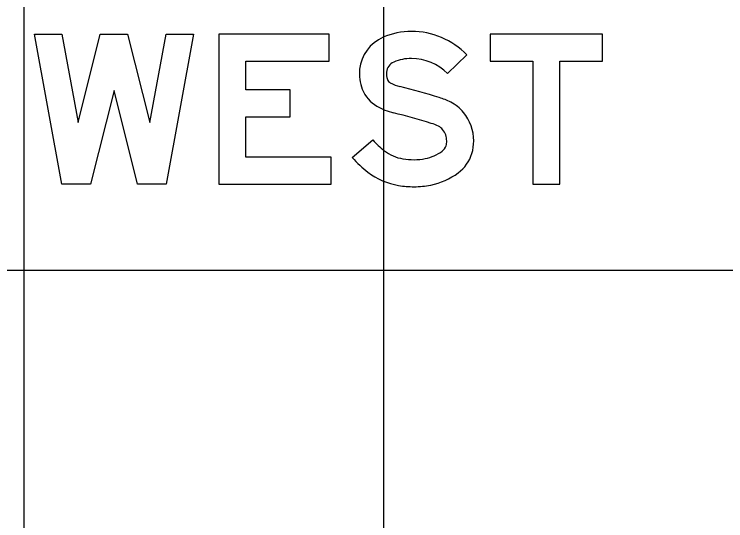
# Model space of a CAD drawing. Extents: x 1797809 to 2198143, y 249608 to 1237864.
# Drawn here: x 2196676.652 to 2196680.608, y 1237290.715 to 1237293.528 of the extents above; entities that cross this region are included whole.
import ezdxf

# ---------------------------------------------------------------- set-up
doc = ezdxf.new("R2010")
doc.units = 0
for name, color, linetype in [('GSBWFILL', 7, 'Continuous'), ('GSCOLORFILL', 7, 'Continuous'), ('GSOUTLINE', 7, 'Continuous'), ('GSSHT', 7, 'Continuous')]:
    doc.layers.add(name, color=color, linetype=linetype)

msp = doc.modelspace()

# ---------------------------------------------------------------- linework, layer by layer
at = {"layer": 'GSBWFILL'}
for points in [[(2196677.2067, 1237293.1055), (2196677.0754, 1237292.5847), (2196676.9171, 1237292.5847), (2196676.765, 1237293.418), (2196676.9175, 1237293.418), (2196677.0071, 1237292.9272), (2196677.1307, 1237293.418), (2196677.2826, 1237293.418), (2196677.4063, 1237292.9272), (2196677.4959, 1237293.418), (2196677.6484, 1237293.418), (2196677.4963, 1237292.5847), (2196677.3379, 1237292.5847)], [(2196678.415, 1237292.7347), (2196677.94, 1237292.7347), (2196677.94, 1237292.9588), (2196678.1859, 1237292.9588), (2196678.1859, 1237293.1088), (2196677.94, 1237293.1088), (2196677.94, 1237293.268), (2196678.4025, 1237293.268), (2196678.4025, 1237293.418), (2196677.79, 1237293.418), (2196677.79, 1237292.5847), (2196678.415, 1237292.5847)], [(2196679.2984, 1237293.268), (2196679.5359, 1237293.268), (2196679.5359, 1237292.5847), (2196679.6859, 1237292.5847), (2196679.6859, 1237293.268), (2196679.9234, 1237293.268), (2196679.9234, 1237293.418), (2196679.2984, 1237293.418)]]:
    msp.add_lwpolyline(points, close=True, dxfattribs=at)
for points in [[(2196679.1683, 1237293.3033), (2196679.0612, 1237293.1983)], [(2196678.5317, 1237292.7323), (2196678.6452, 1237292.8304)]]:
    msp.add_lwpolyline(points, dxfattribs=at)
for centre, major_axis, start_param, end_param in [((2196678.8605, 1237293.0346), (0, 0.398), 0, 0.407095), ((2196678.8605, 1237293.0015), (0, 0.4311), 5.487912, 6.283185), ((2196678.7892, 1237293.2), (0, 0.2179), 0.407095, 1.468557), ((2196678.7892, 1237293.2), (0, 0.0679), 0.407095, 1.468557), ((2196678.8605, 1237293.0346), (0, 0.248), 0, 0.407095), ((2196678.8605, 1237293.0015), (0, 0.2811), 5.487912, 6.283185), ((2196678.8094, 1237293.1979), (0, 0.2382), 1.468557, 1.941238), ((2196678.8094, 1237293.1979), (0, 0.0882), 1.468557, 1.941238), ((2196678.761, 1237293.1791), (0, 0.0363), 1.941238, 2.621157), ((2196678.8471, 1237293.3293), (0, 0.2094), 2.621157, 2.899109), ((2196678.761, 1237293.1791), (0, 0.1863), 1.941238, 2.621157), ((2196677.8255, 1237289.1994), (0, 4.0449), 5.984666, 6.040702), ((2196678.8975, 1237292.6832), (0, 0.4), 5.812135, 5.984666), ((2196678.9782, 1237292.8415), (0, 0.2224), 5.402773, 5.812135), ((2196678.8471, 1237293.3293), (0, 0.3594), 2.621157, 2.899109), ((2196677.8255, 1237289.1994), (0, 3.8949), 5.984666, 6.040702), ((2196678.9574, 1237292.8243), (0, 0.2493), 4.712389, 5.402773), ((2196678.8975, 1237292.6832), (0, 0.25), 5.812135, 5.984666), ((2196678.9782, 1237292.8415), (0, 0.0724), 5.402773, 5.812135), ((2196678.9574, 1237292.8243), (0, 0.0993), 4.712389, 5.402773), ((2196678.9709, 1237293.1118), (0, 0.4305), 2.283243, 2.489697), ((2196678.9989, 1237292.8138), (0, 0.0563), 3.771092, 4.424361), ((2196678.9635, 1237292.8243), (0, 0.0932), 4.424361, 4.712389), ((2196678.9635, 1237292.8243), (0, 0.2432), 4.424361, 4.712389), ((2196678.8502, 1237292.9535), (0, 0.2314), 2.489697, 2.979885), ((2196678.8878, 1237292.9664), (0, 0.245), 3.34483, 3.771092), ((2196678.9989, 1237292.8138), (0, 0.2063), 3.771092, 4.424361), ((2196678.9709, 1237293.1118), (0, 0.5805), 2.283243, 2.489697), ((2196678.8754, 1237293.1081), (0, 0.388), 2.979885, 3.141593), ((2196678.8754, 1237293.0266), (0, 0.3065), 3.141593, 3.34483), ((2196678.8502, 1237292.9535), (0, 0.3814), 2.489697, 2.979885), ((2196678.8878, 1237292.9664), (0, 0.395), 3.34483, 3.771092), ((2196678.8754, 1237293.1081), (0, 0.538), 2.979885, 3.141593), ((2196678.8754, 1237293.0266), (0, 0.4565), 3.141593, 3.34483)]:
    msp.add_ellipse(centre, major_axis=major_axis, ratio=0.999999, start_param=start_param, end_param=end_param, dxfattribs=at)
at = {"layer": 'GSCOLORFILL'}
for points in [[(2196677.2067, 1237293.1055), (2196677.0754, 1237292.5847), (2196676.9171, 1237292.5847), (2196676.765, 1237293.418), (2196676.9175, 1237293.418), (2196677.0071, 1237292.9272), (2196677.1307, 1237293.418), (2196677.2826, 1237293.418), (2196677.4063, 1237292.9272), (2196677.4959, 1237293.418), (2196677.6484, 1237293.418), (2196677.4963, 1237292.5847), (2196677.3379, 1237292.5847)], [(2196678.415, 1237292.7347), (2196677.94, 1237292.7347), (2196677.94, 1237292.9588), (2196678.1859, 1237292.9588), (2196678.1859, 1237293.1088), (2196677.94, 1237293.1088), (2196677.94, 1237293.268), (2196678.4025, 1237293.268), (2196678.4025, 1237293.418), (2196677.79, 1237293.418), (2196677.79, 1237292.5847), (2196678.415, 1237292.5847)], [(2196679.2984, 1237293.268), (2196679.5359, 1237293.268), (2196679.5359, 1237292.5847), (2196679.6859, 1237292.5847), (2196679.6859, 1237293.268), (2196679.9234, 1237293.268), (2196679.9234, 1237293.418), (2196679.2984, 1237293.418)]]:
    msp.add_lwpolyline(points, close=True, dxfattribs=at)
for points in [[(2196679.1683, 1237293.3033), (2196679.0612, 1237293.1983)], [(2196678.5317, 1237292.7323), (2196678.6452, 1237292.8304)]]:
    msp.add_lwpolyline(points, dxfattribs=at)
for centre, major_axis, start_param, end_param in [((2196678.8605, 1237293.0346), (0, 0.398), 0, 0.407095), ((2196678.8605, 1237293.0015), (0, 0.4311), 5.487912, 6.283185), ((2196678.7892, 1237293.2), (0, 0.2179), 0.407095, 1.468557), ((2196678.7892, 1237293.2), (0, 0.0679), 0.407095, 1.468557), ((2196678.8605, 1237293.0346), (0, 0.248), 0, 0.407095), ((2196678.8605, 1237293.0015), (0, 0.2811), 5.487912, 6.283185), ((2196678.8094, 1237293.1979), (0, 0.2382), 1.468557, 1.941238), ((2196678.8094, 1237293.1979), (0, 0.0882), 1.468557, 1.941238), ((2196678.761, 1237293.1791), (0, 0.0363), 1.941238, 2.621157), ((2196678.8471, 1237293.3293), (0, 0.2094), 2.621157, 2.899109), ((2196678.761, 1237293.1791), (0, 0.1863), 1.941238, 2.621157), ((2196677.8255, 1237289.1994), (0, 4.0449), 5.984666, 6.040702), ((2196678.8975, 1237292.6832), (0, 0.4), 5.812135, 5.984666), ((2196678.9782, 1237292.8415), (0, 0.2224), 5.402773, 5.812135), ((2196678.8471, 1237293.3293), (0, 0.3594), 2.621157, 2.899109), ((2196677.8255, 1237289.1994), (0, 3.8949), 5.984666, 6.040702), ((2196678.9574, 1237292.8243), (0, 0.2493), 4.712389, 5.402773), ((2196678.8975, 1237292.6832), (0, 0.25), 5.812135, 5.984666), ((2196678.9782, 1237292.8415), (0, 0.0724), 5.402773, 5.812135), ((2196678.9574, 1237292.8243), (0, 0.0993), 4.712389, 5.402773), ((2196678.9709, 1237293.1118), (0, 0.4305), 2.283243, 2.489697), ((2196678.9989, 1237292.8138), (0, 0.0563), 3.771092, 4.424361), ((2196678.9635, 1237292.8243), (0, 0.0932), 4.424361, 4.712389), ((2196678.9635, 1237292.8243), (0, 0.2432), 4.424361, 4.712389), ((2196678.8502, 1237292.9535), (0, 0.2314), 2.489697, 2.979885), ((2196678.8878, 1237292.9664), (0, 0.245), 3.34483, 3.771092), ((2196678.9989, 1237292.8138), (0, 0.2063), 3.771092, 4.424361), ((2196678.9709, 1237293.1118), (0, 0.5805), 2.283243, 2.489697), ((2196678.8754, 1237293.1081), (0, 0.388), 2.979885, 3.141593), ((2196678.8754, 1237293.0266), (0, 0.3065), 3.141593, 3.34483), ((2196678.8502, 1237292.9535), (0, 0.3814), 2.489697, 2.979885), ((2196678.8878, 1237292.9664), (0, 0.395), 3.34483, 3.771092), ((2196678.8754, 1237293.1081), (0, 0.538), 2.979885, 3.141593), ((2196678.8754, 1237293.0266), (0, 0.4565), 3.141593, 3.34483)]:
    msp.add_ellipse(centre, major_axis=major_axis, ratio=0.999999, start_param=start_param, end_param=end_param, dxfattribs=at)
at = {"layer": 'GSOUTLINE'}
for points in [[(2196677.2067, 1237293.1055), (2196677.0754, 1237292.5847), (2196676.9171, 1237292.5847), (2196676.765, 1237293.418), (2196676.9175, 1237293.418), (2196677.0071, 1237292.9272), (2196677.1307, 1237293.418), (2196677.2826, 1237293.418), (2196677.4063, 1237292.9272), (2196677.4959, 1237293.418), (2196677.6484, 1237293.418), (2196677.4963, 1237292.5847), (2196677.3379, 1237292.5847)], [(2196678.415, 1237292.7347), (2196677.94, 1237292.7347), (2196677.94, 1237292.9588), (2196678.1859, 1237292.9588), (2196678.1859, 1237293.1088), (2196677.94, 1237293.1088), (2196677.94, 1237293.268), (2196678.4025, 1237293.268), (2196678.4025, 1237293.418), (2196677.79, 1237293.418), (2196677.79, 1237292.5847), (2196678.415, 1237292.5847)], [(2196679.2984, 1237293.268), (2196679.5359, 1237293.268), (2196679.5359, 1237292.5847), (2196679.6859, 1237292.5847), (2196679.6859, 1237293.268), (2196679.9234, 1237293.268), (2196679.9234, 1237293.418), (2196679.2984, 1237293.418)]]:
    msp.add_lwpolyline(points, close=True, dxfattribs=at)
for points in [[(2196679.1683, 1237293.3033), (2196679.0612, 1237293.1983)], [(2196678.5317, 1237292.7323), (2196678.6452, 1237292.8304)]]:
    msp.add_lwpolyline(points, dxfattribs=at)
for centre, major_axis, start_param, end_param in [((2196678.8605, 1237293.0346), (0, 0.398), 0, 0.407095), ((2196678.8605, 1237293.0015), (0, 0.4311), 5.487912, 6.283185), ((2196678.7892, 1237293.2), (0, 0.2179), 0.407095, 1.468557), ((2196678.7892, 1237293.2), (0, 0.0679), 0.407095, 1.468557), ((2196678.8605, 1237293.0346), (0, 0.248), 0, 0.407095), ((2196678.8605, 1237293.0015), (0, 0.2811), 5.487912, 6.283185), ((2196678.8094, 1237293.1979), (0, 0.2382), 1.468557, 1.941238), ((2196678.8094, 1237293.1979), (0, 0.0882), 1.468557, 1.941238), ((2196678.761, 1237293.1791), (0, 0.0363), 1.941238, 2.621157), ((2196678.8471, 1237293.3293), (0, 0.2094), 2.621157, 2.899109), ((2196678.761, 1237293.1791), (0, 0.1863), 1.941238, 2.621157), ((2196677.8255, 1237289.1994), (0, 4.0449), 5.984666, 6.040702), ((2196678.8975, 1237292.6832), (0, 0.4), 5.812135, 5.984666), ((2196678.9782, 1237292.8415), (0, 0.2224), 5.402773, 5.812135), ((2196678.8471, 1237293.3293), (0, 0.3594), 2.621157, 2.899109), ((2196677.8255, 1237289.1994), (0, 3.8949), 5.984666, 6.040702), ((2196678.9574, 1237292.8243), (0, 0.2493), 4.712389, 5.402773), ((2196678.8975, 1237292.6832), (0, 0.25), 5.812135, 5.984666), ((2196678.9782, 1237292.8415), (0, 0.0724), 5.402773, 5.812135), ((2196678.9574, 1237292.8243), (0, 0.0993), 4.712389, 5.402773), ((2196678.9709, 1237293.1118), (0, 0.4305), 2.283243, 2.489697), ((2196678.9989, 1237292.8138), (0, 0.0563), 3.771092, 4.424361), ((2196678.9635, 1237292.8243), (0, 0.0932), 4.424361, 4.712389), ((2196678.9635, 1237292.8243), (0, 0.2432), 4.424361, 4.712389), ((2196678.8502, 1237292.9535), (0, 0.2314), 2.489697, 2.979885), ((2196678.8878, 1237292.9664), (0, 0.245), 3.34483, 3.771092), ((2196678.9989, 1237292.8138), (0, 0.2063), 3.771092, 4.424361), ((2196678.9709, 1237293.1118), (0, 0.5805), 2.283243, 2.489697), ((2196678.8754, 1237293.1081), (0, 0.388), 2.979885, 3.141593), ((2196678.8754, 1237293.0266), (0, 0.3065), 3.141593, 3.34483), ((2196678.8502, 1237292.9535), (0, 0.3814), 2.489697, 2.979885), ((2196678.8878, 1237292.9664), (0, 0.395), 3.34483, 3.771092), ((2196678.8754, 1237293.1081), (0, 0.538), 2.979885, 3.141593), ((2196678.8754, 1237293.0266), (0, 0.4565), 3.141593, 3.34483)]:
    msp.add_ellipse(centre, major_axis=major_axis, ratio=0.999999, start_param=start_param, end_param=end_param, dxfattribs=at)
at = {"layer": 'GSSHT'}
for p, q in [((2196676.7065, 1237258.1062), (2196676.7065, 1237318.1062)), ((2196678.7065, 1237258.1062), (2196678.7065, 1237318.1062)), ((2196604.7065, 1237292.1062), (2196734.7065, 1237292.1062))]:
    msp.add_line(p, q, dxfattribs=at)

doc.saveas('drawing.dxf')
